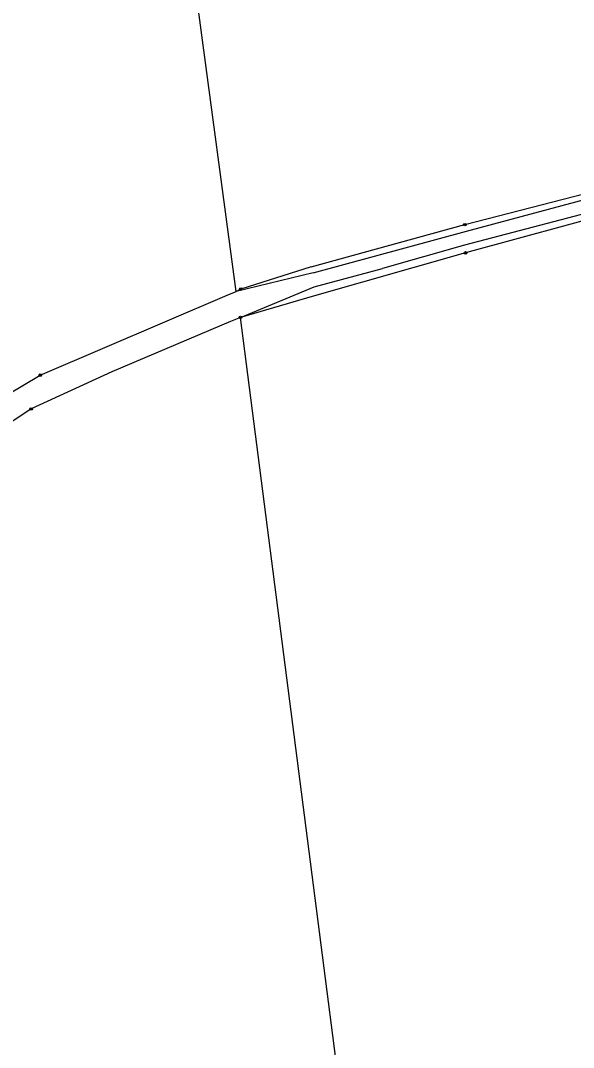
# Model space of a CAD drawing. Extents: x -736345 to -729997, y -1130177 to -1122501.
# Drawn here: x -734416.6 to -734202.6, y -1127303.6 to -1126906.1 of the extents above; entities that cross this region are included whole.
import ezdxf

# ---------------------------------------------------------------- set-up
doc = ezdxf.new("R2010")
doc.units = 0
for name, color, linetype in [('Vrstva 1', 7, 'Continuous'), ('Vrstva 25', 7, 'Continuous'), ('Vrstva 4', 7, 'Continuous')]:
    doc.layers.add(name, color=color, linetype=linetype)

msp = doc.modelspace()

# ---------------------------------------------------------------- linework, layer by layer
at = {"layer": 'Vrstva 1'}
for points in [[(-734333.09, -1127010.93), (-734380.99, -1126653.4)], [(-734244.62, -1126985.07), (-734180.96, -1126968.66)], [(-734184.63, -1126979.72), (-734244.33, -1126996.01)], [(-734304.04, -1127001.41), (-734244.62, -1126985.07)], [(-734244.33, -1126996.01), (-734303.73, -1127012.89)], [(-734304.04, -1127001.41), (-734331.35, -1127010)], [(-734408.92, -1127043.36), (-734336.57, -1127012.41)], [(-734336.57, -1127012.41), (-734333.09, -1127010.93)], [(-734331.35, -1127010), (-734333.09, -1127010.93)], [(-734303.73, -1127012.89), (-734331.44, -1127020.97)], [(-734331.44, -1127020.97), (-734335.26, -1127022.59)], [(-734285.32, -1127380.25), (-734331.44, -1127020.97)], [(-734335.26, -1127022.59), (-734381.24, -1127042.05)], [(-734434.65, -1127058.52), (-734408.92, -1127043.36)], [(-734381.24, -1127042.05), (-734412.47, -1127056.42)], [(-734412.47, -1127056.42), (-734427.39, -1127066.24)]]:
    msp.add_lwpolyline(points, dxfattribs=at)
at = {"layer": 'Vrstva 25'}
for centre, radius in [((-734244.62, -1126985.07), 0.5), ((-734244.62, -1126985.07), 0.032), ((-734244.33, -1126996.01), 0.5), ((-734244.33, -1126996.01), 0.032), ((-734331.35, -1127010), 0.5), ((-734331.35, -1127010), 0.032), ((-734331.44, -1127020.97), 0.5), ((-734331.44, -1127020.97), 0.032), ((-734408.92, -1127043.36), 0.5), ((-734408.92, -1127043.36), 0.032), ((-734412.47, -1127056.42), 0.5), ((-734412.47, -1127056.42), 0.032)]:
    msp.add_circle(centre, radius, dxfattribs=at)
at = {"layer": 'Vrstva 4'}
for points in [[(-734243.99, -1126987.58), (-734180.5, -1126970.62)], [(-734183.68, -1126977.05), (-734244.73, -1126993.06)], [(-734303.3, -1127003.69), (-734243.99, -1126987.58)], [(-734244.73, -1126993.06), (-734276.43, -1127002.09)], [(-734303.3, -1127003.69), (-734333.09, -1127010.93)], [(-734302.97, -1127009.19), (-734276.43, -1127002.09)], [(-734331.44, -1127020.97), (-734302.97, -1127009.19)]]:
    msp.add_lwpolyline(points, dxfattribs=at)

doc.saveas('drawing.dxf')
